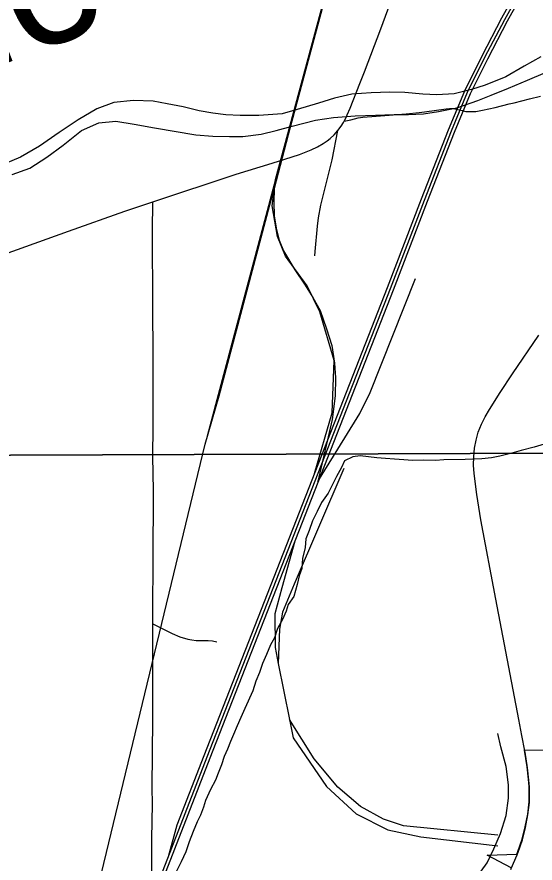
# Model space of a CAD drawing. Extents: x 0 to 34, y 0 to 22.
# Drawn here: x 19.665 to 20.043, y 12.305 to 12.923 of the extents above; entities that cross this region are included whole.
import ezdxf

# ---------------------------------------------------------------- set-up
doc = ezdxf.new("R2010")
doc.units = 0
for name, color, linetype in [('GM_X_City_Street', 7, 'Continuous'), ('GM_X_Corporation', 7, 'Continuous'), ('GM_X_County_Road', 7, 'Continuous'), ('GM_X_Minor_River', 7, 'Continuous'), ('GM_X_Minor_River_Text', 7, 'Continuous'), ('GM_X_Rail_Line', 7, 'Continuous'), ('GM_X_Section', 7, 'Continuous'), ('GM_X_Township_Road', 7, 'Continuous')]:
    doc.layers.add(name, color=color, linetype=linetype)

msp = doc.modelspace()

# ---------------------------------------------------------------- linework, layer by layer
at = {"layer": 'GM_X_City_Street'}
msp.add_lwpolyline([(19.88228, 12.74849), (19.88255, 12.7516), (19.88427, 12.77014), (19.88507, 12.77625), (19.88687, 12.78537), (19.89504, 12.8186), (19.8992, 12.83992)], dxfattribs=at)
at = {"layer": 'GM_X_Corporation'}
msp.add_lwpolyline([(20.02583, 12.30125), (20.00849, 12.31053), (20.03011, 12.31119), (20.03091, 12.31326), (20.03397, 12.32214), (20.03624, 12.33122), (20.03802, 12.34049), (20.03901, 12.34957), (20.03921, 12.35628), (20.03911, 12.36072), (20.03872, 12.36595), (20.03773, 12.37493), (20.03576, 12.38724), (20.27589, 12.38849), (20.2743, 12.53494), (20.33836, 12.5361), (20.33766, 12.5723), (20.37562, 12.57662), (20.38927, 12.51323), (20.39235, 12.49829), (20.40432, 12.44086), (20.4055, 12.43548), (20.41515, 12.39457), (20.42379, 12.35798)], dxfattribs=at)
at = {"layer": 'GM_X_County_Road'}
for points in [[(19.91865, 12.88279), (19.93071, 12.9141), (19.93923, 12.93749), (19.94417, 12.95226), (19.95866, 12.99527)], [(19.90383, 12.84676), (19.90516, 12.84945), (19.90603, 12.85129), (19.90812, 12.8562), (19.91535, 12.87425), (19.91865, 12.88279)], [(19.8992, 12.83992), (19.90172, 12.8432), (19.90331, 12.84572), (19.90383, 12.84676)], [(19.87106, 12.82248), (19.87966, 12.8257), (19.88443, 12.82801), (19.88842, 12.83033), (19.89127, 12.83232), (19.89353, 12.83413), (19.89638, 12.83673), (19.8992, 12.83992)], [(19.8512, 12.816), (19.86589, 12.82072), (19.87106, 12.82248)], [(19.76399, 12.78788), (19.82491, 12.80812), (19.8512, 12.816)], [(19.46723, 12.68216), (19.55312, 12.71318), (19.65554, 12.74966), (19.70235, 12.76632), (19.74333, 12.78089), (19.76399, 12.78788)], [(19.76401, 12.4796), (19.76401, 12.49974), (19.76411, 12.51527), (19.76405, 12.54327), (19.76431, 12.55821), (19.76435, 12.57688), (19.76397, 12.60178), (19.76414, 12.62343), (19.76408, 12.67632), (19.76385, 12.71053), (19.76363, 12.76654), (19.76399, 12.78788)], [(20.03612, 12.38575), (20.03597, 12.3867), (20.03381, 12.39799), (20.0316, 12.40955), (20.01478, 12.49753), (20.00381, 12.5556), (20.0008, 12.57395), (19.99888, 12.58929), (19.99849, 12.59541), (19.99866, 12.6015), (19.99921, 12.60775), (20.0003, 12.61367), (20.00189, 12.61949), (20.00415, 12.62541), (20.00695, 12.63086), (20.01, 12.63618), (20.01797, 12.64859), (20.02693, 12.66214), (20.04606, 12.69036)], [(19.76316, 12.29475), (19.76316, 12.3009), (19.76321, 12.32276), (19.7636, 12.34774), (19.76345, 12.35999), (19.76402, 12.40996), (19.76379, 12.43184), (19.7639, 12.4537), (19.76396, 12.46891), (19.76401, 12.4796)], [(20.03032, 12.31065), (20.03112, 12.31272), (20.03418, 12.32159), (20.03645, 12.33067), (20.03823, 12.33994), (20.03922, 12.34902), (20.03942, 12.35573), (20.03932, 12.36017), (20.03893, 12.3654), (20.03794, 12.37438), (20.03612, 12.38575)], [(20.02558, 12.29991), (20.02604, 12.3007), (20.03032, 12.31065)]]:
    msp.add_lwpolyline(points, dxfattribs=at)
at = {"layer": 'GM_X_Minor_River'}
for points in [[(20.04757, 12.89378), (20.0355, 12.88686), (20.02192, 12.87917), (20.00681, 12.87299), (19.99698, 12.86988), (19.98413, 12.86675), (19.97163, 12.8659), (19.9614, 12.86658), (19.94814, 12.86762), (19.93715, 12.86792), (19.92352, 12.86744), (19.90951, 12.86657), (19.89666, 12.86344), (19.88494, 12.85994), (19.86945, 12.85527), (19.85848, 12.85216), (19.84145, 12.85089), (19.82781, 12.85079), (19.81721, 12.85147), (19.80773, 12.85254), (19.79787, 12.85436), (19.78611, 12.8573), (19.77435, 12.85949), (19.76411, 12.86131), (19.74972, 12.86196), (19.73534, 12.86033), (19.72287, 12.85569), (19.70929, 12.84762), (19.69534, 12.83842), (19.68102, 12.82845), (19.66706, 12.82038), (19.64969, 12.81304)], [(19.66109, 12.80782), (19.67393, 12.81247), (19.68637, 12.82053), (19.69843, 12.82934), (19.71162, 12.84006), (19.72446, 12.84546), (19.73694, 12.84669), (19.75022, 12.84452), (19.765, 12.84197), (19.79534, 12.83689), (19.80785, 12.83585), (19.81996, 12.83556), (19.82981, 12.83563), (19.84306, 12.83725), (19.85402, 12.83999), (19.86574, 12.84311), (19.88276, 12.84741), (19.896, 12.8494), (19.9119, 12.85066), (19.92666, 12.85115), (19.9403, 12.85163), (19.9509, 12.85171), (19.96188, 12.85217), (19.97285, 12.85377), (19.98609, 12.85653), (20.00158, 12.86195), (20.0114, 12.86582), (20.02387, 12.87084), (20.03784, 12.87664), (20.05105, 12.88243)], [(20.04995, 12.61088), (20.04276, 12.6085), (20.03328, 12.6061), (20.02646, 12.60411), (20.01774, 12.60209), (20.01167, 12.60087), (20.00445, 12.60001), (19.99799, 12.59993), (19.99229, 12.59947), (19.9767, 12.59927), (19.97062, 12.5988), (19.96149, 12.59906), (19.95388, 12.59896), (19.94741, 12.59926), (19.94056, 12.59992), (19.93409, 12.60022), (19.92761, 12.60089), (19.91543, 12.60225), (19.91011, 12.60142), (19.90406, 12.59868), (19.90185, 12.59371), (19.89812, 12.5872), (19.8922, 12.57497), (19.88734, 12.56807), (19.884, 12.56157), (19.88067, 12.55469), (19.8781, 12.54781), (19.87589, 12.5417), (19.87522, 12.53524), (19.87342, 12.52724), (19.87275, 12.52001), (19.87092, 12.51467), (19.86948, 12.50819), (19.86694, 12.49942), (19.86283, 12.49367), (19.86137, 12.48871), (19.85879, 12.4826), (19.85507, 12.47609), (19.85287, 12.46923), (19.8499, 12.46425), (19.84695, 12.45699), (19.84399, 12.45049), (19.84179, 12.44401), (19.83921, 12.43751), (19.83702, 12.43065), (19.8311, 12.41765), (19.82814, 12.41116), (19.82556, 12.40505), (19.82298, 12.39855), (19.82077, 12.39359), (19.81856, 12.38786), (19.81597, 12.38251), (19.81414, 12.3764), (19.81156, 12.37029), (19.80972, 12.36533), (19.80601, 12.35844), (19.80231, 12.35042), (19.80085, 12.34546), (19.79865, 12.33973), (19.79643, 12.33476), (19.79347, 12.32789), (19.79053, 12.32025), (19.78796, 12.313), (19.78463, 12.30574), (19.78056, 12.29733)], [(19.99757, 12.29002), (20.00845, 12.3049), (20.0133, 12.31517), (20.01815, 12.32621), (20.02223, 12.33951), (20.02403, 12.35204), (20.02397, 12.3619), (20.02236, 12.37516), (20.01847, 12.38954), (20.01613, 12.39939)]]:
    msp.add_lwpolyline(points, dxfattribs=at)
at = {"layer": 'GM_X_Rail_Line'}
for p, q in [((19.85372, 12.80403), (19.80375, 12.61661)), ((19.85559, 12.45063), (19.86378, 12.4096))]:
    msp.add_line(p, q, dxfattribs=at)
for points in [[(19.85372, 12.80403), (19.89713, 12.96581), (19.90699, 13.00198), (19.90896, 13.03289), (19.90568, 13.06248), (19.90107, 13.09207), (19.88924, 13.11772), (19.86359, 13.15586), (19.83531, 13.18151), (19.6742, 13.3104), (19.64921, 13.32947), (19.63474, 13.33934), (19.61041, 13.35051), (19.57818, 13.35906), (19.52163, 13.36564), (19.28357, 13.38471), (19.26721, 13.38667)], [(19.64053, 11.9641), (19.76166, 12.27455), (19.80366, 12.38242), (19.88252, 12.58389), (19.93765, 12.72439), (19.96249, 12.78907), (19.98233, 12.83962), (19.99409, 12.868), (20.00673, 12.89344), (20.02124, 12.92109), (20.03591, 12.94749)], [(19.64273, 11.96325), (19.76386, 12.2737), (19.80585, 12.38157), (19.88471, 12.58303), (19.93985, 12.72355), (19.96468, 12.78822), (19.98452, 12.83875), (19.99624, 12.86703), (20.00883, 12.89238), (20.02332, 12.91997), (20.03798, 12.94636)], [(19.77528, 12.30952), (19.78175, 12.33263), (19.80146, 12.38327), (19.88032, 12.58474), (19.93545, 12.72524), (19.96029, 12.78991), (19.98014, 12.8405), (19.99195, 12.86897), (20.00463, 12.89451), (20.01917, 12.9222), (20.03385, 12.94862)], [(19.88933, 12.93563), (19.86278, 12.83677), (19.85254, 12.79762)], [(19.88214, 12.58937), (19.89515, 12.63371), (19.89647, 12.67185), (19.88595, 12.70736), (19.87674, 12.72644), (19.86096, 12.74814), (19.85504, 12.7626), (19.85109, 12.78496), (19.85372, 12.80403)], [(19.80217, 12.61071), (19.81229, 12.64604), (19.85254, 12.79762)], [(19.85254, 12.79762), (19.85249, 12.78752), (19.85272, 12.77769), (19.85437, 12.76742), (19.85636, 12.7598), (19.85956, 12.75196), (19.86785, 12.73815), (19.87492, 12.72777), (19.88099, 12.71794), (19.88618, 12.70855), (19.89082, 12.69497), (19.89469, 12.68293), (19.89667, 12.67001), (19.89756, 12.65918), (19.89717, 12.64607), (19.89502, 12.62882), (19.8845, 12.58358)], [(19.8845, 12.58358), (19.90436, 12.61543), (19.91516, 12.6332), (19.92286, 12.64846), (19.95601, 12.73189)], [(18.77839, 9.17752), (18.7977, 9.24235), (18.81676, 9.33753), (18.92978, 9.89398), (18.99179, 10.21604), (19.01661, 10.33869), (19.04571, 10.42051), (19.10614, 10.57457), (19.35651, 11.20986), (19.49757, 11.57461), (19.62551, 11.88841), (19.64155, 11.94754), (19.80217, 12.61071)], [(19.90357, 12.59307), (19.86731, 12.50838), (19.8587, 12.48814), (19.8566, 12.4757), (19.85559, 12.45063)], [(19.86782, 12.53989), (19.85828, 12.50584), (19.8531, 12.48686), (19.85325, 12.46233), (19.85559, 12.45063)], [(20.01621, 12.32515), (19.94727, 12.33186), (19.93259, 12.33674), (19.91569, 12.34595), (19.89908, 12.36013), (19.88181, 12.38083), (19.86378, 12.4096)], [(19.86378, 12.4096), (19.86644, 12.39627), (19.89098, 12.3607), (19.91261, 12.34065), (19.93575, 12.329), (19.95979, 12.32386), (20.01625, 12.31738)]]:
    msp.add_lwpolyline(points, dxfattribs=at)
at = {"layer": 'GM_X_Section'}
for points in [[(20.2632, 13.61532), (20.26496, 12.60488), (19.25603, 12.60125), (19.25652, 13.61624)], [(19.25603, 12.60125), (20.26496, 12.60488), (20.27005, 11.60623), (19.26987, 11.59924)]]:
    msp.add_lwpolyline(points, close=True, dxfattribs=at)
at = {"layer": 'GM_X_Township_Road'}
for points in [[(19.98345, 12.85595), (19.98689, 12.85526), (19.99014, 12.85443), (19.99288, 12.85387), (19.99494, 12.85371), (19.99762, 12.85371), (20.0001, 12.85387), (20.00505, 12.85469), (20.01418, 12.8567), (20.0245, 12.85931), (20.02805, 12.86024), (20.03945, 12.86303), (20.04743, 12.865)], [(19.90383, 12.84676), (19.90875, 12.84785), (19.91413, 12.84911), (19.91758, 12.84969), (19.9271, 12.85043), (19.94909, 12.8521), (19.95854, 12.85306), (19.96267, 12.85353), (19.97835, 12.85579), (19.98073, 12.85607), (19.9817, 12.85607), (19.98345, 12.85595)], [(19.76401, 12.4796), (19.77803, 12.47243), (19.78372, 12.47008), (19.78956, 12.46833), (19.79253, 12.46778), (19.79554, 12.46744), (19.79857, 12.46728), (19.8018, 12.46742), (19.80427, 12.46734), (19.80757, 12.46721), (19.81064, 12.46641)]]:
    msp.add_lwpolyline(points, dxfattribs=at)

# ---------------------------------------------------------------- texts
at = {"layer": 'GM_X_Minor_River_Text'}
msp.add_text('Apple', height=0.094723, rotation=20.76282, dxfattribs=at).set_placement((19.4322, 12.80387))

doc.saveas('drawing.dxf')
